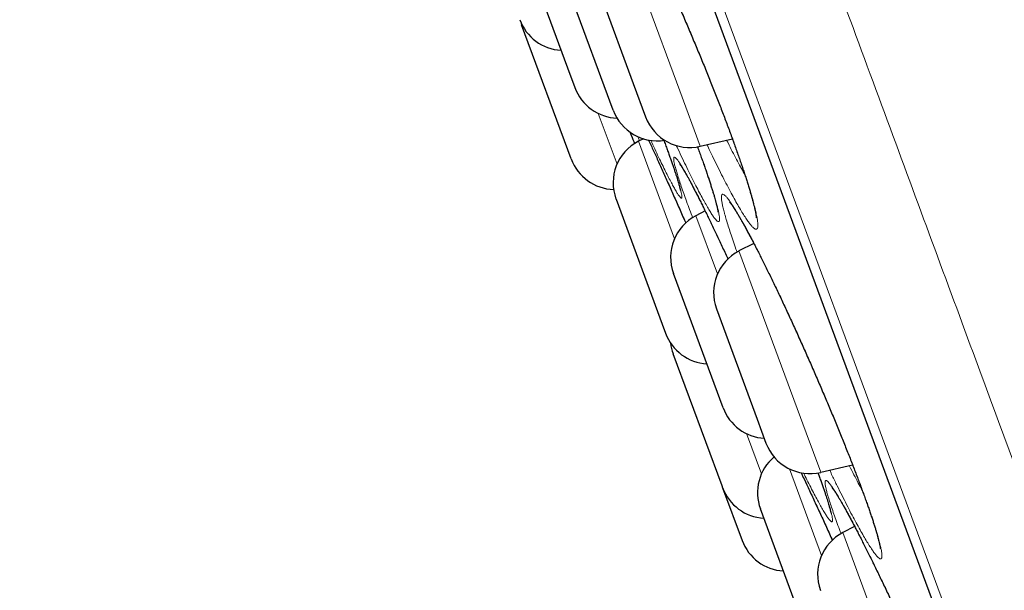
# Model space of a CAD drawing. Header units: millimetres. Extents: x 8 to 541, y 12 to 744.
# Tile 590 of 656: x 67 to 77, y 685 to 691. Entities that reach past the tile are written whole.
import ezdxf

# ---------------------------------------------------------------- set-up
doc = ezdxf.new("R2010")
doc.units = ezdxf.units.MM

msp = doc.modelspace()

# ---------------------------------------------------------------- linework, layer by layer
at = {"color": 252, "linetype": 'Continuous', "lineweight": 0}
for p, q in [((81.323, 671.742), (57.878, 735.298)), ((58.094, 734.419), (80.917, 672.551)), ((72.965, 692.248), (73.619, 690.475)), ((73.619, 690.475), (73.837, 689.884)), ((72.949, 689.692), (72.749, 690.234)), ((73.178, 689.937), (73.562, 688.896)), ((74.021, 688.52), (73.791, 689.141)), ((74.25, 688.765), (74.966, 686.823)), ((74.33, 686.814), (74.489, 686.383)), ((74.966, 686.823), (75.122, 686.401)), ((75.13, 685.513), (74.789, 686.438)), ((75.359, 685.758), (76.129, 683.67))]:
    msp.add_line(p, q, dxfattribs=at)
at = {"color": 7, "linetype": 'Continuous', "lineweight": 30}
for p, q in [((58.101, 734.398), (80.908, 672.571)), ((71.97, 691.943), (72.421, 690.72)), ((72.908, 690.268), (72.379, 691.701)), ((72.725, 691.63), (73.121, 690.555)), ((71.922, 691.208), (71.931, 691.181)), ((72.46, 689.748), (71.931, 691.181)), ((72.421, 690.72), (72.499, 690.51)), ((73.121, 690.555), (73.254, 690.197)), ((73.23, 689.963), (73.178, 689.937)), ((73.837, 689.884), (74.179, 689.964)), ((72.938, 689.319), (73.431, 687.982)), ((73.889, 689.192), (73.791, 689.141)), ((74.408, 688.846), (74.25, 688.765)), ((74.08, 687.091), (73.551, 688.524)), ((74.01, 688.147), (74.444, 686.97)), ((73.431, 687.982), (73.467, 687.886)), ((73.546, 687.669), (74.066, 686.261)), ((74.444, 686.97), (74.538, 686.714)), ((74.622, 686.57), (74.624, 686.563)), ((75.122, 686.401), (75.462, 686.481)), ((74.066, 686.261), (74.075, 686.236)), ((74.075, 686.236), (74.283, 685.674)), ((75.007, 684.577), (74.478, 686.01)), ((75.484, 685.822), (75.359, 685.758))]:
    msp.add_line(p, q, dxfattribs=at)
for centre, start, end in [((72.38, 691.408), 200.2488, 266.6706), ((72.968, 690.683), 200.2488, 267.7655), ((73.377, 690.441), 200.2488, 279.0899), ((73.723, 690.37), 200.2488, 283.2488), ((73.407, 689.492), 117.2488, 200.2488), ((72.929, 689.921), 200.2488, 268.0479), ((74.02, 688.697), 117.2488, 200.2488), ((74.479, 688.32), 117.2488, 200.2488), ((73.936, 688.059), 200.2488, 266.6706), ((74.016, 687.842), 186.8954, 200.2488), ((74.549, 687.264), 200.2488, 266.6706), ((75.007, 686.887), 200.2488, 283.2488), ((74.947, 686.183), 130.173, 200.2488), ((74.544, 686.41), 200.2488, 266.6706), ((75.588, 685.313), 117.2488, 200.2488), ((74.752, 685.847), 200.2488, 266.6706)]:
    msp.add_arc(centre, 0.5, start, end, dxfattribs=at)
at = {"color": 252, "linetype": 'Continuous', "lineweight": 0}
for points, knots in [([(58.657, 736.719), (58.659, 736.713), (58.663, 736.701), (58.7, 736.602), (58.758, 736.445), (58.84, 736.224), (58.943, 735.942), (59.069, 735.601), (59.216, 735.203), (59.384, 734.747), (59.575, 734.231), (59.788, 733.653), (60.023, 733.015), (60.28, 732.32), (60.556, 731.571), (60.851, 730.772), (61.162, 729.928), (61.489, 729.041), (61.834, 728.106), (62.198, 727.121), (62.58, 726.085), (62.98, 725.001), (63.395, 723.875), (63.824, 722.711), (64.264, 721.518), (64.714, 720.299), (65.172, 719.057), (65.641, 717.786), (66.122, 716.482), (66.615, 715.146), (67.119, 713.78), (67.63, 712.396), (68.146, 710.995), (68.665, 709.589), (69.185, 708.18), (69.704, 706.772), (70.225, 705.359), (70.751, 703.935), (71.28, 702.502), (71.81, 701.063), (72.339, 699.63), (72.865, 698.205), (73.383, 696.799), (73.893, 695.416), (74.395, 694.057), (74.889, 692.716), (75.379, 691.388), (75.863, 690.076), (76.34, 688.784), (76.806, 687.52), (77.261, 686.288), (77.7, 685.098), (78.123, 683.95), (78.53, 682.847), (78.923, 681.782), (79.302, 680.753), (79.668, 679.762), (80.018, 678.812), (80.351, 677.911), (80.665, 677.06), (80.958, 676.265), (81.23, 675.528), (81.481, 674.848), (81.712, 674.223), (81.923, 673.649), (82.115, 673.13), (82.285, 672.667), (82.434, 672.265), (82.56, 671.924), (82.662, 671.646), (82.741, 671.432), (82.798, 671.278), (82.829, 671.192), (82.843, 671.157), (82.839, 671.167), (82.839, 671.167)], [0, 0, 0, 0, 0.014, 0.028, 0.042, 0.056, 0.07, 0.08375, 0.0975, 0.11125, 0.125, 0.139, 0.153, 0.167, 0.181, 0.195, 0.20875, 0.2225, 0.23625, 0.25, 0.264, 0.278, 0.292, 0.306, 0.32, 0.33375, 0.3475, 0.36125, 0.375, 0.389, 0.403, 0.417, 0.431, 0.445, 0.45875, 0.4725, 0.48625, 0.5, 0.514, 0.528, 0.542, 0.556, 0.57, 0.58375, 0.5975, 0.61125, 0.625, 0.639, 0.653, 0.667, 0.681, 0.695, 0.70875, 0.7225, 0.73625, 0.75, 0.764, 0.778, 0.792, 0.806, 0.82, 0.83375, 0.8475, 0.86125, 0.875, 0.889, 0.903, 0.917, 0.931, 0.945, 0.95875, 0.9725, 0.98625, 1, 1, 1, 1, 1]), ([(72.817, 692.667), (72.816, 692.67), (72.81, 692.695), (72.8, 692.737), (72.79, 692.788), (72.783, 692.83), (72.78, 692.864), (72.782, 692.889), (72.787, 692.905), (72.795, 692.913), (72.808, 692.911), (72.824, 692.901), (72.844, 692.881), (72.867, 692.853), (72.894, 692.816), (72.924, 692.771), (72.957, 692.718), (72.993, 692.656), (73.032, 692.587), (73.074, 692.51), (73.118, 692.426), (73.164, 692.335), (73.213, 692.238), (73.263, 692.135), (73.315, 692.027), (73.368, 691.914), (73.423, 691.797), (73.478, 691.676), (73.534, 691.551), (73.59, 691.424), (73.647, 691.294), (73.703, 691.163), (73.759, 691.031), (73.814, 690.899), (73.869, 690.767), (73.922, 690.636), (73.973, 690.506), (74.024, 690.379), (74.072, 690.254), (74.118, 690.132), (74.162, 690.014), (74.203, 689.9), (74.242, 689.792), (74.278, 689.688), (74.311, 689.59), (74.34, 689.499), (74.367, 689.414), (74.39, 689.335), (74.41, 689.263), (74.426, 689.199), (74.438, 689.143), (74.447, 689.096), (74.451, 689.059), (74.452, 689.029), (74.448, 689.009), (74.441, 688.997), (74.431, 688.995), (74.416, 689.002), (74.398, 689.017), (74.376, 689.041), (74.351, 689.074), (74.323, 689.115), (74.291, 689.165), (74.256, 689.223), (74.218, 689.289), (74.177, 689.363), (74.134, 689.444), (74.089, 689.532), (74.041, 689.626), (73.992, 689.726), (73.947, 689.818), (73.919, 689.878), (73.908, 689.9)], [0, 0, 0, 0, 0.002512, 0.016989, 0.031516, 0.046059, 0.060587, 0.075064, 0.089547, 0.10408, 0.11863, 0.133163, 0.147646, 0.162126, 0.176655, 0.191202, 0.205732, 0.220213, 0.234735, 0.249307, 0.263896, 0.278469, 0.292991, 0.30747, 0.321999, 0.336544, 0.351072, 0.365551, 0.38006, 0.394618, 0.409194, 0.423753, 0.438262, 0.452717, 0.467221, 0.481742, 0.496246, 0.5107, 0.525167, 0.539683, 0.554216, 0.568732, 0.583199, 0.597639, 0.612129, 0.626635, 0.641124, 0.655565, 0.670447, 0.685348, 0.70023, 0.714771, 0.729362, 0.74397, 0.758559, 0.773099, 0.787578, 0.802105, 0.81665, 0.831177, 0.845654, 0.860184, 0.874763, 0.889359, 0.903938, 0.918467, 0.932969, 0.94752, 0.962088, 0.97664, 0.991141, 1, 1, 1, 1]), ([(73.188, 689.942), (73.183, 689.954), (73.177, 689.97), (73.172, 689.984), (73.17, 689.987)], [0, 0, 0, 0, 0.79202, 1, 1, 1, 1]), ([(73.286, 689.951), (73.296, 689.929), (73.321, 689.874), (73.363, 689.781), (73.413, 689.672), (73.464, 689.558), (73.516, 689.44), (73.57, 689.318), (73.625, 689.193), (73.663, 689.108), (73.682, 689.064), (73.682, 689.064)], [0, 0, 0, 0, 0.088553, 0.21856, 0.348127, 0.477918, 0.608156, 0.738543, 0.868778, 0.998567, 1, 1, 1, 1]), ([(73.449, 689.948), (73.46, 689.917), (73.483, 689.855), (73.514, 689.769), (73.542, 689.689), (73.567, 689.616), (73.588, 689.551), (73.606, 689.494), (73.621, 689.445), (73.631, 689.404), (73.638, 689.372), (73.642, 689.349), (73.641, 689.334), (73.637, 689.328), (73.629, 689.331), (73.618, 689.344), (73.603, 689.365), (73.584, 689.394), (73.562, 689.433), (73.536, 689.479), (73.507, 689.534), (73.475, 689.597), (73.44, 689.668), (73.403, 689.746), (73.362, 689.831), (73.331, 689.899), (73.312, 689.94), (73.308, 689.948)], [0, 0, 0, 0, 0.0403365, 0.0815907, 0.1227048, 0.1638706, 0.205177, 0.2465313, 0.2878379, 0.3290039, 0.3701745, 0.4114852, 0.4528436, 0.4941547, 0.5353255, 0.5765609, 0.6179373, 0.6593616, 0.7007382, 0.7419737, 0.7831802, 0.8245264, 0.865921, 0.9072692, 0.9484776, 0.9898366, 1, 1, 1, 1]), ([(74.118, 689.95), (74.123, 689.939), (74.144, 689.897), (74.179, 689.827), (74.224, 689.742), (74.266, 689.663), (74.296, 689.609), (74.311, 689.582), (74.313, 689.578)], [0, 0, 0, 0, 0.072617, 0.293353, 0.514346, 0.735085, 0.955075, 1, 1, 1, 1]), ([(73.808, 689.879), (73.814, 689.862), (73.834, 689.808), (73.863, 689.725), (73.897, 689.63), (73.927, 689.541), (73.954, 689.459), (73.977, 689.384), (73.998, 689.316), (74.015, 689.255), (74.028, 689.203), (74.037, 689.16), (74.042, 689.127), (74.043, 689.101), (74.041, 689.085), (74.035, 689.077), (74.025, 689.079), (74.011, 689.09), (73.994, 689.109), (73.973, 689.137), (73.949, 689.174), (73.921, 689.219), (73.891, 689.273), (73.857, 689.335), (73.82, 689.404), (73.78, 689.481), (73.738, 689.565), (73.694, 689.655), (73.647, 689.753), (73.609, 689.832), (73.586, 689.88), (73.581, 689.892)], [0, 0, 0, 0, 0.01768, 0.053314, 0.089069, 0.124866, 0.160622, 0.196255, 0.232988, 0.269766, 0.306498, 0.342354, 0.378334, 0.414353, 0.450328, 0.48618, 0.52188, 0.5577, 0.593561, 0.629379, 0.665076, 0.700891, 0.736829, 0.772809, 0.808746, 0.844561, 0.880303, 0.916167, 0.952072, 0.987936, 1, 1, 1, 1]), ([(73.756, 689.12), (73.754, 689.125), (73.739, 689.164), (73.715, 689.23), (73.682, 689.318), (73.654, 689.398), (73.628, 689.472), (73.607, 689.538), (73.589, 689.596), (73.574, 689.645), (73.563, 689.687), (73.556, 689.72), (73.553, 689.745), (73.554, 689.761), (73.559, 689.768), (73.567, 689.766), (73.58, 689.755), (73.595, 689.736), (73.615, 689.707), (73.638, 689.671), (73.665, 689.626), (73.695, 689.572), (73.728, 689.511), (73.764, 689.442), (73.804, 689.366), (73.846, 689.282), (73.89, 689.192), (73.937, 689.095), (73.986, 688.993), (74.037, 688.885), (74.085, 688.781), (74.118, 688.711), (74.132, 688.68)], [0, 0, 0, 0, 0.005582, 0.040036, 0.074607, 0.109219, 0.143792, 0.178246, 0.212635, 0.247141, 0.281687, 0.316194, 0.350585, 0.385067, 0.419667, 0.454308, 0.488909, 0.523391, 0.557804, 0.592333, 0.626901, 0.661429, 0.69584, 0.73039, 0.765058, 0.799766, 0.834434, 0.868983, 0.903472, 0.938078, 0.972723, 1, 1, 1, 1]), ([(74.097, 689.161), (74.096, 689.164), (74.09, 689.186), (74.08, 689.225), (74.07, 689.271), (74.064, 689.308), (74.062, 689.337), (74.063, 689.358), (74.069, 689.369), (74.078, 689.372), (74.091, 689.365), (74.108, 689.35), (74.129, 689.327), (74.153, 689.294), (74.181, 689.253), (74.212, 689.203), (74.246, 689.146), (74.284, 689.081), (74.324, 689.008), (74.367, 688.928), (74.413, 688.84), (74.461, 688.747), (74.51, 688.647), (74.562, 688.542), (74.616, 688.432), (74.67, 688.317), (74.726, 688.199), (74.783, 688.077), (74.84, 687.951), (74.898, 687.823), (74.956, 687.693), (75.014, 687.562), (75.071, 687.43), (75.128, 687.299), (75.183, 687.168), (75.238, 687.038), (75.291, 686.911), (75.342, 686.785), (75.391, 686.662), (75.438, 686.543), (75.483, 686.428), (75.525, 686.317), (75.565, 686.211), (75.601, 686.111), (75.635, 686.017), (75.665, 685.93), (75.691, 685.849), (75.715, 685.774), (75.735, 685.707), (75.751, 685.647), (75.763, 685.596), (75.771, 685.554), (75.775, 685.521), (75.775, 685.496), (75.772, 685.481), (75.764, 685.474), (75.753, 685.476), (75.737, 685.488), (75.718, 685.508), (75.696, 685.536), (75.67, 685.573), (75.64, 685.619), (75.607, 685.673), (75.571, 685.735), (75.532, 685.805), (75.49, 685.881), (75.445, 685.965), (75.399, 686.056), (75.35, 686.153), (75.298, 686.256), (75.254, 686.346), (75.227, 686.403), (75.218, 686.423)], [0, 0, 0, 0, 0.002127, 0.016625, 0.031173, 0.045739, 0.060287, 0.074786, 0.089288, 0.103839, 0.118408, 0.13296, 0.147462, 0.161961, 0.176509, 0.191074, 0.205623, 0.220123, 0.234668, 0.249263, 0.263875, 0.278471, 0.293016, 0.307524, 0.322081, 0.336655, 0.351211, 0.365718, 0.380261, 0.394853, 0.409462, 0.424055, 0.438597, 0.453087, 0.467627, 0.482183, 0.496722, 0.511211, 0.525711, 0.540261, 0.554828, 0.569377, 0.583877, 0.598346, 0.612864, 0.627399, 0.641917, 0.656386, 0.671294, 0.686221, 0.701129, 0.71569, 0.730301, 0.744928, 0.759537, 0.774096, 0.788593, 0.80314, 0.817703, 0.832248, 0.846745, 0.861295, 0.875895, 0.890511, 0.905111, 0.919661, 0.934187, 0.948762, 0.963354, 0.97793, 0.992456, 1, 1, 1, 1]), ([(74.23, 688.752), (74.226, 688.763), (74.211, 688.806), (74.187, 688.875), (74.159, 688.957), (74.135, 689.032), (74.114, 689.101), (74.102, 689.141), (74.097, 689.161)], [0, 0, 0, 0, 0.0678054, 0.253848, 0.4404886, 0.6273287, 0.8139629, 1, 1, 1, 1]), ([(75.427, 686.472), (75.432, 686.463), (75.453, 686.422), (75.488, 686.352), (75.53, 686.272), (75.555, 686.225), (75.566, 686.205)], [0, 0, 0, 0, 0.0919749, 0.4235588, 0.7555265, 1, 1, 1, 1]), ([(74.913, 686.397), (74.916, 686.391), (74.935, 686.35), (74.973, 686.27), (75.027, 686.155), (75.082, 686.036), (75.138, 685.914), (75.192, 685.795), (75.228, 685.715), (75.245, 685.677)], [0, 0, 0, 0, 0.028416, 0.193815, 0.359403, 0.524798, 0.689632, 0.85483, 1, 1, 1, 1]), ([(75.092, 686.396), (75.097, 686.385), (75.112, 686.343), (75.136, 686.277), (75.163, 686.2), (75.186, 686.131), (75.206, 686.069), (75.222, 686.015), (75.234, 685.97), (75.243, 685.933), (75.248, 685.904), (75.249, 685.885), (75.246, 685.874), (75.239, 685.872), (75.229, 685.879), (75.214, 685.894), (75.196, 685.918), (75.175, 685.951), (75.149, 685.993), (75.121, 686.043), (75.089, 686.101), (75.054, 686.166), (75.016, 686.24), (74.978, 686.315), (74.951, 686.369), (74.939, 686.394)], [0, 0, 0, 0, 0.017248, 0.062113, 0.10713, 0.152199, 0.197214, 0.242077, 0.287049, 0.332175, 0.377354, 0.42248, 0.467452, 0.512307, 0.557314, 0.602373, 0.64738, 0.692235, 0.737195, 0.782309, 0.827475, 0.872589, 0.91755, 0.962508, 1, 1, 1, 1]), ([(75.339, 685.745), (75.334, 685.76), (75.316, 685.806), (75.29, 685.876), (75.262, 685.956), (75.237, 686.028), (75.216, 686.093), (75.199, 686.15), (75.185, 686.198), (75.176, 686.238), (75.17, 686.271), (75.168, 686.294), (75.17, 686.309), (75.177, 686.314), (75.187, 686.312), (75.201, 686.3), (75.219, 686.28), (75.24, 686.25), (75.265, 686.213), (75.294, 686.167), (75.326, 686.113), (75.362, 686.051), (75.4, 685.982), (75.442, 685.904), (75.486, 685.82), (75.533, 685.729), (75.582, 685.633), (75.633, 685.53), (75.686, 685.423), (75.741, 685.31), (75.797, 685.193), (75.854, 685.073), (75.913, 684.949), (75.971, 684.822), (76.031, 684.694), (76.09, 684.564), (76.149, 684.433), (76.207, 684.302), (76.265, 684.171), (76.321, 684.041), (76.377, 683.913), (76.431, 683.785), (76.484, 683.66), (76.536, 683.536), (76.584, 683.418), (76.63, 683.305), (76.672, 683.198), (76.712, 683.096), (76.749, 683), (76.782, 682.911), (76.812, 682.829), (76.838, 682.753), (76.861, 682.685), (76.88, 682.625), (76.896, 682.572), (76.907, 682.528), (76.914, 682.492), (76.918, 682.465), (76.918, 682.446), (76.913, 682.436), (76.905, 682.435), (76.892, 682.443), (76.876, 682.46), (76.856, 682.485), (76.833, 682.519), (76.805, 682.561), (76.775, 682.612), (76.74, 682.671), (76.703, 682.737), (76.663, 682.811), (76.62, 682.892), (76.574, 682.979), (76.526, 683.074), (76.476, 683.174), (76.423, 683.279), (76.383, 683.362), (76.359, 683.412), (76.353, 683.423)], [0, 0, 0, 0, 0.006456, 0.019995, 0.03355, 0.047089, 0.060581, 0.074047, 0.087559, 0.101086, 0.114598, 0.128064, 0.141568, 0.155118, 0.168684, 0.182234, 0.195738, 0.209219, 0.222745, 0.236286, 0.249812, 0.263291, 0.27683, 0.290416, 0.304017, 0.317602, 0.331141, 0.34466, 0.358224, 0.371804, 0.385368, 0.398887, 0.412431, 0.426022, 0.439628, 0.453219, 0.466763, 0.480294, 0.493871, 0.507464, 0.521041, 0.534571, 0.548491, 0.562427, 0.576346, 0.589894, 0.603489, 0.617098, 0.630691, 0.644237, 0.657721, 0.671251, 0.684796, 0.698325, 0.711808, 0.725324, 0.738885, 0.752463, 0.766025, 0.77954, 0.793022, 0.80655, 0.820093, 0.833621, 0.847103, 0.860622, 0.874187, 0.887767, 0.901332, 0.91485, 0.928373, 0.941942, 0.955526, 0.969095, 0.982617, 0.996149, 1, 1, 1, 1])]:
    msp.add_open_spline(points, degree=3, knots=knots, dxfattribs=at)
at = {"color": 7, "linetype": 'Continuous', "lineweight": 30}
for points, knots in [([(72.879, 692.823), (72.879, 692.823), (72.879, 692.824), (72.88, 692.822), (72.883, 692.819), (72.888, 692.812), (72.895, 692.804), (72.904, 692.792), (72.914, 692.777), (72.926, 692.76), (72.94, 692.739), (72.955, 692.715), (72.971, 692.688), (72.989, 692.658), (73.008, 692.625), (73.028, 692.589), (73.049, 692.551), (73.072, 692.51), (73.095, 692.467), (73.118, 692.422), (73.143, 692.374), (73.168, 692.324), (73.195, 692.272), (73.222, 692.217), (73.25, 692.161), (73.278, 692.102), (73.307, 692.042), (73.336, 691.981), (73.366, 691.918), (73.396, 691.854), (73.426, 691.788), (73.456, 691.721), (73.487, 691.653), (73.519, 691.584), (73.55, 691.513), (73.582, 691.442), (73.613, 691.369), (73.645, 691.297), (73.676, 691.224), (73.708, 691.151), (73.739, 691.077), (73.77, 691.003), (73.801, 690.93), (73.831, 690.856), (73.862, 690.782), (73.892, 690.708), (73.921, 690.635), (73.95, 690.562), (73.979, 690.49), (74.007, 690.419), (74.035, 690.348), (74.061, 690.278), (74.088, 690.21), (74.113, 690.143), (74.138, 690.077), (74.162, 690.012), (74.185, 689.948), (74.207, 689.886), (74.229, 689.826), (74.249, 689.767), (74.269, 689.711), (74.287, 689.656), (74.305, 689.603), (74.322, 689.552), (74.337, 689.504), (74.351, 689.458), (74.365, 689.414), (74.377, 689.373), (74.388, 689.334), (74.398, 689.298), (74.406, 689.265), (74.414, 689.235), (74.42, 689.208), (74.425, 689.185), (74.429, 689.164), (74.431, 689.148), (74.433, 689.135), (74.434, 689.127), (74.435, 689.121), (74.435, 689.118), (74.435, 689.118), (74.435, 689.118)], [0, 0, 0, 0, 0.002072, 0.010074, 0.018791, 0.028221, 0.038326, 0.049041, 0.060285, 0.071972, 0.08395, 0.096327, 0.10902, 0.12196, 0.135086, 0.148343, 0.161684, 0.175069, 0.188457, 0.201828, 0.215193, 0.228669, 0.242249, 0.255909, 0.26962, 0.283359, 0.297097, 0.310805, 0.32446, 0.338044, 0.351605, 0.365251, 0.378954, 0.392699, 0.406473, 0.420259, 0.43404, 0.4478, 0.461526, 0.475204, 0.488829, 0.502556, 0.51628, 0.530004, 0.543727, 0.557452, 0.57118, 0.584911, 0.598649, 0.612394, 0.626126, 0.639815, 0.653485, 0.667144, 0.680795, 0.69444, 0.708084, 0.721727, 0.735374, 0.749025, 0.762678, 0.77625, 0.789796, 0.803325, 0.81683, 0.830301, 0.843727, 0.857094, 0.870386, 0.883583, 0.896658, 0.909567, 0.922307, 0.934821, 0.947047, 0.958903, 0.969151, 0.97881, 0.987812, 0.996121, 1, 1, 1, 1]), ([(73.085, 690.037), (73.09, 690.025), (73.108, 689.982), (73.125, 689.941), (73.137, 689.912)], [0, 0, 0, 0, 0.285853, 1, 1, 1, 1]), ([(73.285, 689.951), (73.288, 689.945), (73.299, 689.922), (73.319, 689.878), (73.345, 689.821), (73.372, 689.762), (73.399, 689.701), (73.428, 689.638), (73.456, 689.574), (73.485, 689.509), (73.515, 689.443), (73.545, 689.375), (73.575, 689.306), (73.606, 689.236), (73.637, 689.166), (73.662, 689.108), (73.677, 689.074), (73.682, 689.064)], [0, 0, 0, 0, 0.023108, 0.09577, 0.168511, 0.241342, 0.314275, 0.387238, 0.45999, 0.532704, 0.605395, 0.678087, 0.750807, 0.82357, 0.8964, 0.969319, 1, 1, 1, 1]), ([(73.448, 689.948), (73.449, 689.944), (73.457, 689.923), (73.471, 689.885), (73.489, 689.836), (73.506, 689.788), (73.522, 689.743), (73.537, 689.7), (73.551, 689.66), (73.564, 689.622), (73.575, 689.587), (73.586, 689.555), (73.595, 689.526), (73.603, 689.499), (73.61, 689.476), (73.615, 689.456), (73.619, 689.44), (73.622, 689.427), (73.624, 689.419), (73.625, 689.413), (73.626, 689.411), (73.626, 689.411), (73.626, 689.411)], [0, 0, 0, 0, 0.011402, 0.070823, 0.130209, 0.18956, 0.248876, 0.30815, 0.367219, 0.425757, 0.483997, 0.541875, 0.599295, 0.656119, 0.712152, 0.767115, 0.82062, 0.866899, 0.910255, 0.949373, 0.985282, 1, 1, 1, 1]), ([(73.807, 689.879), (73.81, 689.869), (73.821, 689.84), (73.838, 689.792), (73.858, 689.737), (73.877, 689.684), (73.895, 689.633), (73.911, 689.584), (73.927, 689.537), (73.941, 689.493), (73.955, 689.451), (73.967, 689.411), (73.978, 689.375), (73.989, 689.341), (73.997, 689.31), (74.005, 689.282), (74.011, 689.257), (74.016, 689.235), (74.02, 689.217), (74.023, 689.203), (74.025, 689.192), (74.026, 689.186), (74.026, 689.182), (74.026, 689.182), (74.026, 689.181)], [0, 0, 0, 0, 0.025555, 0.077161, 0.128771, 0.180062, 0.231287, 0.282458, 0.333545, 0.384513, 0.43532, 0.485911, 0.536224, 0.586176, 0.635665, 0.684551, 0.732688, 0.779916, 0.825932, 0.870351, 0.90805, 0.943137, 0.975355, 1, 1, 1, 1]), ([(73.617, 689.696), (73.617, 689.697), (73.617, 689.697), (73.618, 689.695), (73.621, 689.69), (73.626, 689.683), (73.633, 689.673), (73.641, 689.66), (73.651, 689.644), (73.663, 689.625), (73.676, 689.603), (73.69, 689.578), (73.706, 689.55), (73.723, 689.519), (73.741, 689.485), (73.76, 689.449), (73.78, 689.409), (73.802, 689.368), (73.824, 689.323), (73.847, 689.277), (73.871, 689.228), (73.896, 689.178), (73.922, 689.125), (73.948, 689.071), (73.975, 689.014), (74.003, 688.955), (74.032, 688.895), (74.061, 688.834), (74.09, 688.77), (74.114, 688.719), (74.128, 688.688), (74.132, 688.68)], [0, 0, 0, 0, 0.010718, 0.03347, 0.05874, 0.086481, 0.1165, 0.148492, 0.182093, 0.216929, 0.252659, 0.289005, 0.325695, 0.362987, 0.400795, 0.439003, 0.477514, 0.516241, 0.555113, 0.594063, 0.63303, 0.671949, 0.710761, 0.749695, 0.788827, 0.827983, 0.867165, 0.906375, 0.945619, 0.9849, 1, 1, 1, 1]), ([(74.149, 689.288), (74.149, 689.288), (74.149, 689.288), (74.15, 689.286), (74.154, 689.282), (74.159, 689.275), (74.167, 689.266), (74.176, 689.253), (74.186, 689.238), (74.199, 689.219), (74.212, 689.197), (74.228, 689.173), (74.244, 689.145), (74.262, 689.114), (74.282, 689.081), (74.302, 689.045), (74.323, 689.006), (74.346, 688.964), (74.369, 688.921), (74.394, 688.875), (74.418, 688.827), (74.444, 688.777), (74.471, 688.724), (74.498, 688.67), (74.527, 688.613), (74.555, 688.554), (74.585, 688.494), (74.615, 688.432), (74.645, 688.369), (74.676, 688.304), (74.707, 688.239), (74.738, 688.172), (74.769, 688.104), (74.801, 688.035), (74.833, 687.965), (74.866, 687.893), (74.898, 687.821), (74.931, 687.749), (74.963, 687.676), (74.995, 687.603), (75.028, 687.53), (75.059, 687.456), (75.091, 687.383), (75.123, 687.309), (75.154, 687.236), (75.185, 687.163), (75.216, 687.09), (75.246, 687.018), (75.275, 686.946), (75.305, 686.875), (75.333, 686.805), (75.361, 686.736), (75.388, 686.668), (75.415, 686.601), (75.441, 686.535), (75.466, 686.471), (75.49, 686.408), (75.513, 686.347), (75.536, 686.287), (75.557, 686.229), (75.578, 686.173), (75.598, 686.118), (75.616, 686.066), (75.634, 686.016), (75.65, 685.968), (75.666, 685.922), (75.68, 685.879), (75.693, 685.838), (75.705, 685.8), (75.715, 685.765), (75.725, 685.732), (75.733, 685.702), (75.74, 685.676), (75.746, 685.652), (75.75, 685.632), (75.753, 685.616), (75.756, 685.604), (75.757, 685.595), (75.758, 685.59), (75.758, 685.587), (75.758, 685.588), (75.758, 685.588)], [0, 0, 0, 0, 0.003863, 0.01193, 0.020756, 0.030329, 0.040599, 0.051487, 0.062893, 0.074726, 0.086886, 0.099282, 0.111991, 0.124942, 0.138078, 0.151348, 0.164706, 0.178113, 0.191534, 0.204928, 0.218298, 0.231672, 0.245169, 0.258757, 0.272409, 0.286102, 0.299812, 0.313507, 0.327164, 0.34076, 0.354285, 0.367809, 0.381429, 0.395099, 0.408805, 0.422535, 0.436272, 0.449999, 0.463701, 0.477364, 0.490977, 0.504556, 0.518229, 0.5319, 0.54557, 0.559239, 0.572909, 0.586583, 0.600261, 0.613945, 0.627638, 0.641298, 0.654924, 0.668535, 0.682135, 0.695727, 0.709314, 0.722899, 0.736485, 0.750074, 0.763667, 0.777255, 0.790749, 0.804229, 0.817688, 0.831119, 0.844511, 0.85785, 0.87112, 0.884302, 0.897371, 0.910295, 0.92304, 0.935552, 0.947783, 0.959645, 0.969883, 0.979508, 0.988445, 0.996651, 1, 1, 1, 1]), ([(74.913, 686.397), (74.918, 686.386), (74.933, 686.354), (74.958, 686.3), (74.988, 686.238), (75.018, 686.173), (75.048, 686.107), (75.079, 686.04), (75.111, 685.972), (75.143, 685.903), (75.175, 685.833), (75.207, 685.762), (75.23, 685.71), (75.243, 685.682), (75.245, 685.677)], [0, 0, 0, 0, 0.055518, 0.148035, 0.240595, 0.333212, 0.4259, 0.518675, 0.611557, 0.704544, 0.797266, 0.889906, 0.982487, 1, 1, 1, 1]), ([(75.092, 686.396), (75.096, 686.384), (75.107, 686.356), (75.122, 686.314), (75.137, 686.271), (75.152, 686.229), (75.165, 686.19), (75.177, 686.154), (75.188, 686.121), (75.198, 686.09), (75.206, 686.062), (75.213, 686.037), (75.219, 686.016), (75.224, 685.998), (75.227, 685.984), (75.23, 685.974), (75.231, 685.967), (75.231, 685.963), (75.231, 685.963), (75.231, 685.963)], [0, 0, 0, 0, 0.049377, 0.116905, 0.184246, 0.251377, 0.318266, 0.384865, 0.451105, 0.51689, 0.582081, 0.646485, 0.709568, 0.770796, 0.829896, 0.880004, 0.926469, 0.96888, 1, 1, 1, 1]), ([(75.241, 686.239), (75.241, 686.239), (75.241, 686.239), (75.242, 686.238), (75.245, 686.235), (75.249, 686.229), (75.256, 686.221), (75.264, 686.209), (75.273, 686.195), (75.285, 686.177), (75.298, 686.157), (75.312, 686.133), (75.328, 686.107), (75.345, 686.077), (75.363, 686.045), (75.383, 686.01), (75.404, 685.973), (75.425, 685.933), (75.448, 685.89), (75.472, 685.845), (75.497, 685.797), (75.523, 685.748), (75.549, 685.696), (75.576, 685.643), (75.604, 685.588), (75.633, 685.53), (75.662, 685.471), (75.692, 685.411), (75.722, 685.348), (75.753, 685.285), (75.784, 685.219), (75.816, 685.153), (75.848, 685.085), (75.88, 685.017), (75.913, 684.947), (75.946, 684.877), (75.979, 684.806), (76.012, 684.734), (76.045, 684.662), (76.078, 684.589), (76.111, 684.516), (76.144, 684.443), (76.176, 684.369), (76.209, 684.296), (76.242, 684.223), (76.274, 684.15), (76.305, 684.077), (76.337, 684.005), (76.368, 683.933), (76.398, 683.862), (76.428, 683.792), (76.457, 683.722), (76.486, 683.654), (76.514, 683.586), (76.542, 683.52), (76.568, 683.456), (76.594, 683.392), (76.619, 683.33), (76.643, 683.27), (76.667, 683.211), (76.689, 683.154), (76.71, 683.099), (76.731, 683.046), (76.75, 682.995), (76.768, 682.946), (76.786, 682.899), (76.802, 682.854), (76.817, 682.812), (76.83, 682.773), (76.843, 682.736), (76.854, 682.702), (76.864, 682.67), (76.873, 682.642), (76.88, 682.616), (76.887, 682.594), (76.892, 682.575), (76.895, 682.56), (76.897, 682.549), (76.899, 682.541), (76.899, 682.537), (76.9, 682.535), (76.9, 682.535), (76.9, 682.535)], [0, 0, 0, 0, 0.000628, 0.008185, 0.016561, 0.025766, 0.03576, 0.046464, 0.057771, 0.069561, 0.081717, 0.094137, 0.106742, 0.119417, 0.132353, 0.145453, 0.158683, 0.172008, 0.185402, 0.198841, 0.212303, 0.225765, 0.239208, 0.252614, 0.266137, 0.279667, 0.293206, 0.306754, 0.320313, 0.333885, 0.347471, 0.361074, 0.374697, 0.388306, 0.40189, 0.415463, 0.42903, 0.442597, 0.456166, 0.469742, 0.483329, 0.496929, 0.510547, 0.52418, 0.537752, 0.551319, 0.564898, 0.578486, 0.59208, 0.605677, 0.619273, 0.632865, 0.64645, 0.660026, 0.673556, 0.687075, 0.700602, 0.714133, 0.727664, 0.741191, 0.754709, 0.768212, 0.781696, 0.795155, 0.808567, 0.821964, 0.835318, 0.848627, 0.861883, 0.875078, 0.888198, 0.901223, 0.914127, 0.926873, 0.939409, 0.951589, 0.963342, 0.973398, 0.982785, 0.991424, 0.999278, 1, 1, 1, 1])]:
    msp.add_open_spline(points, degree=3, knots=knots, dxfattribs=at)

doc.saveas('drawing.dxf')
